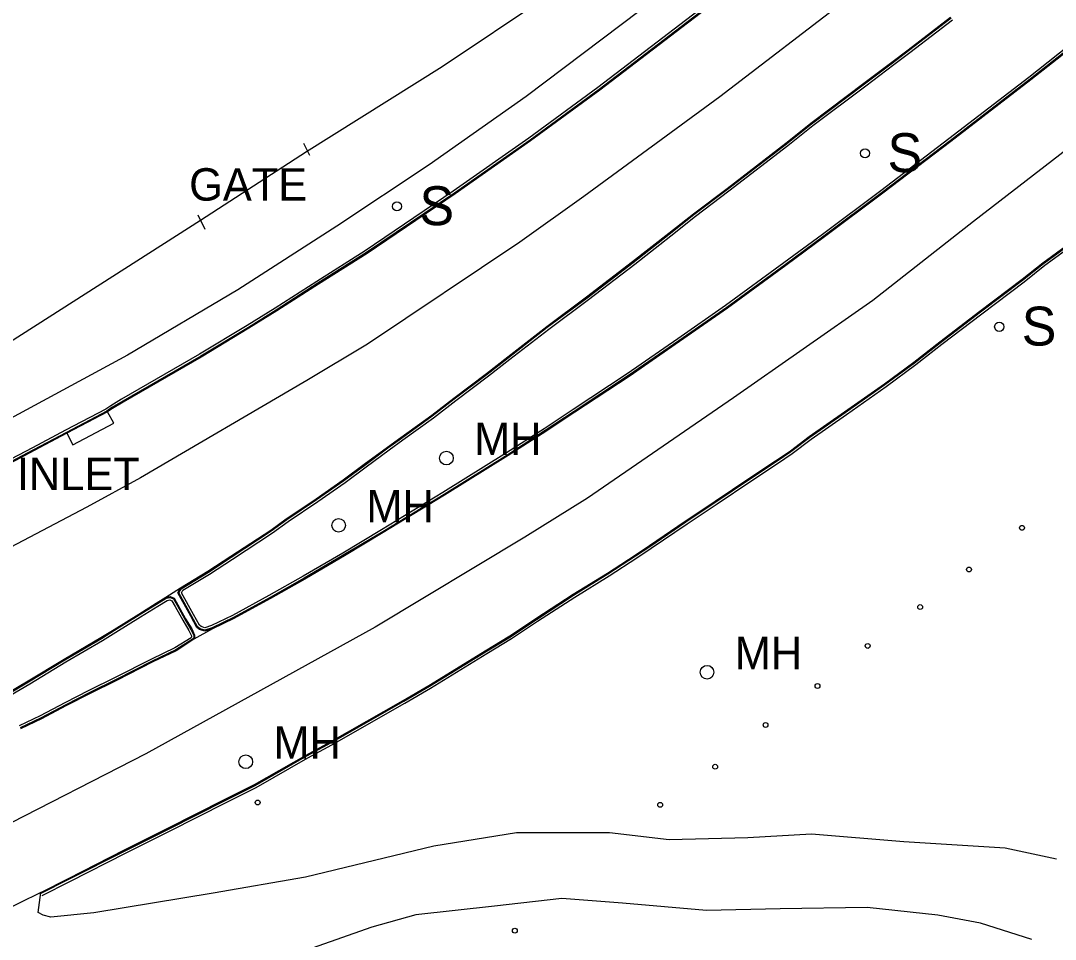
# Model space of a CAD drawing. Extents: x 368532 to 392481, y 10654822 to 10676899.
# Drawn here: x 390344.6 to 390504.1, y 10658712.6 to 10658854.3 of the extents above; entities that cross this region are included whole.
import ezdxf

# ---------------------------------------------------------------- set-up
doc = ezdxf.new("R2010")
doc.units = 0
for name, color, linetype in [('p_drainage conc drain', 7, 'Continuous'), ('p_drainage inlet', 7, 'Continuous'), ('p_dtm sidewalk', 7, 'Continuous'), ('p_road - paved curb', 7, 'Continuous'), ('p_road dirt road', 7, 'Continuous'), ('p_road guard posts', 7, 'Continuous'), ('p_road paint stripe', 7, 'Continuous'), ('p_structure fence', 7, 'Continuous'), ('p_structure sign', 7, 'Continuous'), ('p_structure unidentified', 7, 'Continuous'), ('p_utility_manhole', 7, 'Continuous')]:
    doc.layers.add(name, color=color, linetype=linetype)

msp = doc.modelspace()

# ---------------------------------------------------------------- linework, layer by layer
at = {"layer": 'p_drainage conc drain'}
for p, q in [((390368.82, 10658766.03), (390369.24, 10658766.8)), ((390370.8, 10658762.45), (390368.82, 10658766.03)), ((390368.99, 10658766.03), (390369.35, 10658766.69)), ((390370.93, 10658762.52), (390368.99, 10658766.03)), ((390369.39, 10658766.03), (390369.61, 10658766.44)), ((390371.24, 10658762.69), (390369.39, 10658766.03)), ((390366.98, 10658765.36), (390367.63, 10658765.47)), ((390367.03, 10658765.22), (390367.62, 10658765.32)), ((390367.16, 10658764.88), (390367.59, 10658764.96)), ((390367.59, 10658764.96), (390367.91, 10658764.84)), ((390367.62, 10658765.32), (390368.16, 10658765.13)), ((390367.63, 10658765.47), (390368.26, 10658765.25)), ((390367.91, 10658764.84), (390368.39, 10658763.96)), ((390368.16, 10658765.13), (390368.7, 10658764.13)), ((390368.26, 10658765.25), (390368.83, 10658764.2)), ((390368.39, 10658763.96), (390369.58, 10658761.82)), ((390368.7, 10658764.13), (390369.88, 10658762)), ((390368.83, 10658764.2), (390370.01, 10658762.07)), ((390369.58, 10658761.82), (390370.51, 10658760.25)), ((390369.88, 10658762), (390370.82, 10658760.42)), ((390370.01, 10658762.07), (390370.95, 10658760.49)), ((390371.75, 10658760.71), (390370.8, 10658762.45)), ((390371.87, 10658760.81), (390370.93, 10658762.52)), ((390372.14, 10658761.05), (390371.24, 10658762.69)), ((390370.51, 10658760.25), (390370.91, 10658759.43)), ((390370.82, 10658760.42), (390371.26, 10658759.52)), ((390370.95, 10658760.49), (390371.41, 10658759.55)), ((390372.18, 10658760.39), (390371.75, 10658760.71)), ((390372.25, 10658760.52), (390371.87, 10658760.81)), ((390372.41, 10658760.84), (390372.14, 10658761.05)), ((390372.97, 10658760.13), (390372.18, 10658760.39)), ((390372.97, 10658760.29), (390372.25, 10658760.52)), ((390372.97, 10658760.66), (390372.41, 10658760.84)), ((390374.03, 10658761.01), (390372.97, 10658760.66)), ((390374.1, 10658760.66), (390372.97, 10658760.29)), ((390374.15, 10658760.52), (390372.97, 10658760.13)), ((390370.91, 10658759.26), (390370.85, 10658759.13)), ((390370.91, 10658759.43), (390370.91, 10658759.26)), ((390371.26, 10658759.18), (390371.16, 10658758.96)), ((390371.26, 10658759.52), (390371.26, 10658759.18)), ((390371.41, 10658759.15), (390371.29, 10658758.89)), ((390371.41, 10658759.55), (390371.41, 10658759.15))]:
    msp.add_line(p, q, dxfattribs=at)
at = {"layer": 'p_drainage inlet'}
for p, q in [((390358.92, 10658792.21), (390357.95, 10658793.94)), ((390352.64, 10658788.85), (390358.92, 10658792.21)), ((390351.71, 10658790.67), (390352.64, 10658788.85))]:
    msp.add_line(p, q, dxfattribs=at)
at = {"layer": 'p_dtm sidewalk'}
for p, q in [((390440.11, 10658855.84), (390422.53, 10658842.6)), ((390422.53, 10658842.6), (390407.57, 10658832.02)), ((390407.57, 10658832.02), (390393.32, 10658822.59)), ((390393.32, 10658822.59), (390378.05, 10658812.75)), ((390378.05, 10658812.75), (390361.07, 10658802.7)), ((390361.07, 10658802.7), (390341.07, 10658791.88))]:
    msp.add_line(p, q, dxfattribs=at)
at = {"layer": 'p_road - paved curb'}
for p, q in [((390449.93, 10658856.44), (390433.58, 10658843.96)), ((390450.15, 10658856.16), (390433.79, 10658843.68)), ((390450.24, 10658856.04), (390433.88, 10658843.56)), ((390481.41, 10658849.78), (390487.98, 10658854.82)), ((390481.5, 10658849.66), (390488.07, 10658854.7)), ((390481.71, 10658849.38), (390488.28, 10658854.42)), ((390510.88, 10658854.11), (390500.03, 10658845.52)), ((390511.1, 10658853.84), (390500.25, 10658845.25)), ((390511.19, 10658853.72), (390500.34, 10658845.13)), ((390478.92, 10658847.89), (390481.41, 10658849.78)), ((390479.01, 10658847.77), (390481.5, 10658849.66)), ((390479.22, 10658847.49), (390481.71, 10658849.38)), ((390474.61, 10658844.63), (390478.92, 10658847.89)), ((390474.7, 10658844.51), (390479.01, 10658847.77)), ((390474.91, 10658844.23), (390479.22, 10658847.49)), ((390466.44, 10658838.49), (390474.61, 10658844.63)), ((390466.53, 10658838.37), (390474.7, 10658844.51)), ((390466.75, 10658838.09), (390474.91, 10658844.23)), ((390500.03, 10658845.52), (390487.7, 10658836.05)), ((390500.25, 10658845.25), (390487.91, 10658835.77)), ((390500.34, 10658845.13), (390488, 10658835.65)), ((390433.58, 10658843.96), (390422.93, 10658836.16)), ((390433.79, 10658843.68), (390423.13, 10658835.87)), ((390433.88, 10658843.56), (390423.22, 10658835.75)), ((390462.57, 10658835.41), (390466.44, 10658838.49)), ((390462.66, 10658835.29), (390466.53, 10658838.37)), ((390462.88, 10658835.02), (390466.75, 10658838.09)), ((390422.93, 10658836.16), (390411.28, 10658827.97)), ((390423.13, 10658835.87), (390411.47, 10658827.68)), ((390423.22, 10658835.75), (390411.56, 10658827.56)), ((390453.5, 10658828.41), (390462.57, 10658835.41)), ((390453.59, 10658828.29), (390462.66, 10658835.29)), ((390453.8, 10658828.01), (390462.88, 10658835.02)), ((390487.7, 10658836.05), (390477.22, 10658828.06)), ((390487.91, 10658835.77), (390477.43, 10658827.78)), ((390488, 10658835.65), (390477.52, 10658827.66)), ((390448.31, 10658824.51), (390453.5, 10658828.41)), ((390448.4, 10658824.39), (390453.59, 10658828.29)), ((390411.28, 10658827.97), (390397.72, 10658818.81)), ((390411.47, 10658827.68), (390397.91, 10658818.52)), ((390411.56, 10658827.56), (390397.99, 10658818.39)), ((390448.62, 10658824.11), (390453.8, 10658828.01)), ((390477.22, 10658828.06), (390468.23, 10658821.32)), ((390477.43, 10658827.78), (390468.44, 10658821.04)), ((390477.52, 10658827.66), (390468.53, 10658820.92)), ((390444.51, 10658821.49), (390448.31, 10658824.51)), ((390444.6, 10658821.37), (390448.4, 10658824.39)), ((390444.82, 10658821.1), (390448.62, 10658824.11)), ((390438.95, 10658817.12), (390444.51, 10658821.49)), ((390439.04, 10658817), (390444.6, 10658821.37)), ((390439.26, 10658816.72), (390444.82, 10658821.1)), ((390468.23, 10658821.32), (390462.25, 10658816.91)), ((390468.44, 10658821.04), (390462.46, 10658816.63)), ((390468.53, 10658820.92), (390462.55, 10658816.51)), ((390502.2, 10658816.95), (390507.89, 10658821.12)), ((390502.29, 10658816.83), (390507.98, 10658821)), ((390502.5, 10658816.55), (390508.2, 10658820.73)), ((390397.72, 10658818.81), (390390.23, 10658814.08)), ((390397.91, 10658818.52), (390390.42, 10658813.79)), ((390397.99, 10658818.39), (390390.5, 10658813.66)), ((390431.82, 10658811.68), (390438.95, 10658817.12)), ((390431.91, 10658811.56), (390439.04, 10658817)), ((390432.12, 10658811.28), (390439.26, 10658816.72)), ((390462.25, 10658816.91), (390453.28, 10658810.36)), ((390462.46, 10658816.63), (390453.48, 10658810.07)), ((390462.55, 10658816.51), (390453.57, 10658809.95)), ((390498.99, 10658814.4), (390502.2, 10658816.95)), ((390499.08, 10658814.28), (390502.29, 10658816.83)), ((390499.3, 10658814), (390502.5, 10658816.55)), ((390390.23, 10658814.08), (390383.81, 10658809.94)), ((390492.5, 10658809.48), (390498.99, 10658814.4)), ((390492.59, 10658809.36), (390499.08, 10658814.28)), ((390492.8, 10658809.08), (390499.3, 10658814)), ((390390.42, 10658813.79), (390384, 10658809.65)), ((390390.5, 10658813.66), (390384.08, 10658809.52)), ((390425.7, 10658807.12), (390431.82, 10658811.68)), ((390425.79, 10658807), (390431.91, 10658811.56)), ((390426, 10658806.72), (390432.12, 10658811.28)), ((390383.81, 10658809.94), (390379.51, 10658807.27)), ((390384, 10658809.65), (390379.69, 10658806.97)), ((390384.08, 10658809.52), (390379.77, 10658806.84)), ((390453.28, 10658810.36), (390445.9, 10658805.21)), ((390453.48, 10658810.07), (390446.09, 10658804.92)), ((390453.57, 10658809.95), (390446.18, 10658804.8)), ((390486.31, 10658804.77), (390492.5, 10658809.48)), ((390486.4, 10658804.65), (390492.59, 10658809.36)), ((390486.62, 10658804.37), (390492.8, 10658809.08)), ((390379.51, 10658807.27), (390372.17, 10658802.84)), ((390379.69, 10658806.97), (390372.34, 10658802.54)), ((390379.77, 10658806.84), (390372.42, 10658802.41)), ((390419.71, 10658802.46), (390425.7, 10658807.12)), ((390419.8, 10658802.34), (390425.79, 10658807)), ((390420.02, 10658802.07), (390426, 10658806.72)), ((390445.9, 10658805.21), (390438.12, 10658799.84)), ((390446.09, 10658804.92), (390438.32, 10658799.55)), ((390446.18, 10658804.8), (390438.4, 10658799.43)), ((390482.3, 10658801.64), (390486.31, 10658804.77)), ((390482.39, 10658801.52), (390486.4, 10658804.65)), ((390482.6, 10658801.24), (390486.62, 10658804.37)), ((390372.17, 10658802.84), (390360.15, 10658795.89)), ((390372.34, 10658802.54), (390360.32, 10658795.59)), ((390372.42, 10658802.41), (390360.4, 10658795.46)), ((390416.42, 10658799.89), (390419.71, 10658802.46)), ((390416.51, 10658799.77), (390419.8, 10658802.34)), ((390416.72, 10658799.49), (390420.02, 10658802.07)), ((390477.76, 10658798.28), (390482.3, 10658801.64)), ((390477.85, 10658798.16), (390482.39, 10658801.52)), ((390478.05, 10658797.87), (390482.6, 10658801.24)), ((390411.36, 10658796.09), (390416.42, 10658799.89)), ((390411.45, 10658795.97), (390416.51, 10658799.77)), ((390411.66, 10658795.69), (390416.72, 10658799.49)), ((390438.12, 10658799.84), (390429.75, 10658794.31)), ((390438.32, 10658799.55), (390429.95, 10658794.02)), ((390438.4, 10658799.43), (390430.03, 10658793.89)), ((390471.61, 10658793.98), (390477.76, 10658798.28)), ((390471.7, 10658793.86), (390477.85, 10658798.16)), ((390471.9, 10658793.57), (390478.05, 10658797.87)), ((390358.46, 10658794.91), (390357.72, 10658794.39)), ((390360.15, 10658795.89), (390358.46, 10658794.91)), ((390360.32, 10658795.59), (390358.65, 10658794.62)), ((390360.4, 10658795.46), (390358.73, 10658794.49)), ((390407.96, 10658793.46), (390411.36, 10658796.09)), ((390408.05, 10658793.34), (390411.45, 10658795.97)), ((390408.26, 10658793.06), (390411.66, 10658795.69)), ((390357.72, 10658794.39), (390351.48, 10658791.11)), ((390357.87, 10658794.07), (390351.64, 10658790.8)), ((390357.95, 10658793.94), (390351.71, 10658790.67)), ((390358.65, 10658794.62), (390357.87, 10658794.07)), ((390358.73, 10658794.49), (390357.95, 10658793.94)), ((390403.21, 10658790.02), (390407.96, 10658793.46)), ((390403.3, 10658789.9), (390408.05, 10658793.34)), ((390429.75, 10658794.31), (390425.29, 10658791.36)), ((390429.95, 10658794.02), (390425.48, 10658791.07)), ((390430.03, 10658793.89), (390425.56, 10658790.94)), ((390466.19, 10658790.15), (390471.61, 10658793.98)), ((390466.28, 10658790.03), (390471.7, 10658793.86)), ((390466.49, 10658789.75), (390471.9, 10658793.57)), ((390403.5, 10658789.62), (390408.26, 10658793.06)), ((390351.48, 10658791.11), (390346.41, 10658788.43)), ((390351.64, 10658790.8), (390346.57, 10658788.12)), ((390351.71, 10658790.67), (390346.64, 10658787.99)), ((390401.13, 10658788.51), (390403.21, 10658790.02)), ((390401.22, 10658788.39), (390403.3, 10658789.9)), ((390425.29, 10658791.36), (390419.5, 10658787.63)), ((390425.48, 10658791.07), (390419.69, 10658787.34)), ((390425.56, 10658790.94), (390419.77, 10658787.21)), ((390463.27, 10658787.94), (390466.19, 10658790.15)), ((390463.36, 10658787.82), (390466.28, 10658790.03)), ((390346.41, 10658788.43), (390341.99, 10658786.1)), ((390397.54, 10658785.88), (390401.13, 10658788.51)), ((390397.63, 10658785.76), (390401.22, 10658788.39)), ((390401.42, 10658788.11), (390403.5, 10658789.62)), ((390463.56, 10658787.53), (390466.49, 10658789.75)), ((390346.57, 10658788.12), (390342.18, 10658785.8)), ((390346.64, 10658787.99), (390342.22, 10658785.65)), ((390397.84, 10658785.48), (390401.42, 10658788.11)), ((390419.5, 10658787.63), (390409.7, 10658781.53)), ((390419.69, 10658787.34), (390409.88, 10658781.23)), ((390419.77, 10658787.21), (390409.96, 10658781.1)), ((390460.98, 10658786.42), (390463.27, 10658787.94)), ((390461.06, 10658786.3), (390463.36, 10658787.82)), ((390461.26, 10658786), (390463.56, 10658787.53)), ((390394.33, 10658783.5), (390397.54, 10658785.88)), ((390394.42, 10658783.38), (390397.63, 10658785.76)), ((390394.62, 10658783.09), (390397.84, 10658785.48)), ((390456.87, 10658783.69), (390460.98, 10658786.42)), ((390456.95, 10658783.57), (390461.06, 10658786.3)), ((390457.15, 10658783.27), (390461.26, 10658786)), ((390390.13, 10658780.56), (390394.33, 10658783.5)), ((390451.68, 10658780.2), (390456.87, 10658783.69)), ((390451.76, 10658780.08), (390456.95, 10658783.57)), ((390390.21, 10658780.44), (390394.42, 10658783.38)), ((390390.41, 10658780.15), (390394.62, 10658783.09)), ((390451.96, 10658779.79), (390457.15, 10658783.27)), ((390385.52, 10658777.47), (390390.13, 10658780.56)), ((390385.61, 10658777.35), (390390.21, 10658780.44)), ((390409.7, 10658781.53), (390400.24, 10658775.77)), ((390409.88, 10658781.23), (390400.42, 10658775.47)), ((390409.96, 10658781.1), (390400.5, 10658775.34)), ((390385.81, 10658777.06), (390390.41, 10658780.15)), ((390447.07, 10658777.1), (390451.68, 10658780.2)), ((390447.15, 10658776.98), (390451.76, 10658780.08)), ((390447.35, 10658776.69), (390451.96, 10658779.79)), ((390383.13, 10658775.72), (390385.52, 10658777.47)), ((390383.22, 10658775.6), (390385.61, 10658777.35)), ((390376.97, 10658771.69), (390383.13, 10658775.72)), ((390377.05, 10658771.56), (390383.22, 10658775.6)), ((390383.41, 10658775.31), (390385.81, 10658777.06)), ((390400.24, 10658775.77), (390394.24, 10658772.19)), ((390441.54, 10658773.34), (390447.07, 10658777.1)), ((390441.62, 10658773.22), (390447.15, 10658776.98)), ((390441.82, 10658772.92), (390447.35, 10658776.69)), ((390377.24, 10658771.27), (390383.41, 10658775.31)), ((390400.42, 10658775.47), (390394.41, 10658771.89)), ((390400.5, 10658775.34), (390394.49, 10658771.76)), ((390439.33, 10658771.88), (390441.54, 10658773.34)), ((390439.41, 10658771.75), (390441.62, 10658773.22)), ((390439.6, 10658771.46), (390441.82, 10658772.92)), ((390373.44, 10658769.37), (390376.97, 10658771.69)), ((390373.52, 10658769.24), (390377.05, 10658771.56)), ((390373.71, 10658768.95), (390377.24, 10658771.27)), ((390394.24, 10658772.19), (390388.14, 10658768.6)), ((390394.41, 10658771.89), (390388.32, 10658768.3)), ((390394.49, 10658771.76), (390388.39, 10658768.17)), ((390435.06, 10658769.1), (390439.33, 10658771.88)), ((390435.14, 10658768.97), (390439.41, 10658771.75)), ((390435.33, 10658768.68), (390439.6, 10658771.46)), ((390369.24, 10658766.8), (390373.44, 10658769.37)), ((390369.35, 10658766.69), (390373.52, 10658769.24)), ((390369.61, 10658766.44), (390373.71, 10658768.95)), ((390388.14, 10658768.6), (390382.86, 10658765.62)), ((390388.32, 10658768.3), (390383.03, 10658765.31)), ((390388.39, 10658768.17), (390383.1, 10658765.18)), ((390429.76, 10658765.83), (390435.06, 10658769.1)), ((390429.84, 10658765.7), (390435.14, 10658768.97)), ((390430.03, 10658765.41), (390435.33, 10658768.68)), ((390366.98, 10658765.36), (390369.24, 10658766.8)), ((390362.78, 10658762.78), (390365.47, 10658764.44)), ((390365.47, 10658764.44), (390366.98, 10658765.36)), ((390365.55, 10658764.31), (390367.03, 10658765.22)), ((390365.73, 10658764.01), (390367.16, 10658764.88)), ((390382.86, 10658765.62), (390377.24, 10658762.55)), ((390383.03, 10658765.31), (390377.4, 10658762.24)), ((390383.1, 10658765.18), (390377.47, 10658762.11)), ((390424.02, 10658762.08), (390429.76, 10658765.83)), ((390424.1, 10658761.95), (390429.84, 10658765.7)), ((390424.29, 10658761.66), (390430.03, 10658765.41)), ((390358.98, 10658760.42), (390362.78, 10658762.78)), ((390362.86, 10658762.65), (390365.55, 10658764.31)), ((390363.04, 10658762.35), (390365.73, 10658764.01)), ((390359.06, 10658760.29), (390362.86, 10658762.65)), ((390359.24, 10658760), (390363.04, 10658762.35)), ((390377.24, 10658762.55), (390374.03, 10658761.01)), ((390377.4, 10658762.24), (390374.1, 10658760.66)), ((390377.47, 10658762.11), (390374.15, 10658760.52)), ((390420.01, 10658759.42), (390424.02, 10658762.08)), ((390420.09, 10658759.29), (390424.1, 10658761.95)), ((390420.28, 10658759), (390424.29, 10658761.66)), ((390356.95, 10658759.15), (390358.98, 10658760.42)), ((390357.03, 10658759.02), (390359.06, 10658760.29)), ((390357.21, 10658758.72), (390359.24, 10658760)), ((390374.15, 10658760.52), (390371.29, 10658758.89)), ((390351.3, 10658755.85), (390356.95, 10658759.15)), ((390351.38, 10658755.72), (390357.03, 10658759.02)), ((390351.56, 10658755.42), (390357.21, 10658758.72)), ((390370.85, 10658759.13), (390368.34, 10658757.56)), ((390371.16, 10658758.96), (390368.5, 10658757.25)), ((390371.29, 10658758.89), (390368.57, 10658757.12)), ((390416.2, 10658757.11), (390420.01, 10658759.42)), ((390416.28, 10658756.98), (390420.09, 10658759.29)), ((390416.46, 10658756.68), (390420.28, 10658759)), ((390368.34, 10658757.56), (390364.73, 10658755.85)), ((390368.5, 10658757.25), (390364.88, 10658755.53)), ((390368.57, 10658757.12), (390364.95, 10658755.4)), ((390407.54, 10658751.79), (390416.2, 10658757.11)), ((390407.62, 10658751.66), (390416.28, 10658756.98)), ((390407.8, 10658751.36), (390416.46, 10658756.68)), ((390345.72, 10658752.46), (390351.3, 10658755.85)), ((390345.8, 10658752.33), (390351.38, 10658755.72)), ((390345.98, 10658752.03), (390351.56, 10658755.42)), ((390364.73, 10658755.85), (390359.16, 10658753)), ((390364.88, 10658755.53), (390359.31, 10658752.68)), ((390364.95, 10658755.4), (390359.38, 10658752.55)), ((390341.28, 10658749.85), (390345.72, 10658752.46)), ((390341.36, 10658749.72), (390345.8, 10658752.33)), ((390341.53, 10658749.42), (390345.98, 10658752.03)), ((390359.16, 10658753), (390355.1, 10658750.99)), ((390359.31, 10658752.68), (390355.25, 10658750.67)), ((390359.38, 10658752.55), (390355.32, 10658750.54)), ((390403.58, 10658749.46), (390407.54, 10658751.79)), ((390403.66, 10658749.33), (390407.62, 10658751.66)), ((390355.1, 10658750.99), (390351.4, 10658749.1)), ((390355.25, 10658750.67), (390351.56, 10658748.79)), ((390355.32, 10658750.54), (390351.63, 10658748.66)), ((390403.83, 10658749.03), (390407.8, 10658751.36)), ((390351.4, 10658749.1), (390347.57, 10658747.09)), ((390351.56, 10658748.79), (390347.72, 10658746.77)), ((390351.63, 10658748.66), (390347.79, 10658746.64)), ((390392.34, 10658743.08), (390403.58, 10658749.46)), ((390392.41, 10658742.95), (390403.66, 10658749.33)), ((390392.58, 10658742.64), (390403.83, 10658749.03)), ((390347.57, 10658747.09), (390344.33, 10658745.56)), ((390347.72, 10658746.77), (390344.48, 10658745.24)), ((390347.79, 10658746.64), (390344.55, 10658745.11)), ((390388.62, 10658741.04), (390392.34, 10658743.08)), ((390388.69, 10658740.91), (390392.41, 10658742.95)), ((390388.86, 10658740.6), (390392.58, 10658742.64)), ((390380.65, 10658736.5), (390388.62, 10658741.04)), ((390380.72, 10658736.37), (390388.69, 10658740.91)), ((390380.89, 10658736.06), (390388.86, 10658740.6)), ((390376.03, 10658734.17), (390380.65, 10658736.5)), ((390376.1, 10658734.04), (390380.72, 10658736.37)), ((390376.25, 10658733.72), (390380.89, 10658736.06)), ((390367.29, 10658729.77), (390376.03, 10658734.17)), ((390367.36, 10658729.64), (390376.1, 10658734.04)), ((390367.51, 10658729.32), (390376.25, 10658733.72)), ((390360.6, 10658726.41), (390367.29, 10658729.77)), ((390360.67, 10658726.28), (390367.36, 10658729.64)), ((390360.83, 10658725.96), (390367.51, 10658729.32)), ((390351.95, 10658722.02), (390360.6, 10658726.41)), ((390352.02, 10658721.89), (390360.67, 10658726.28)), ((390352.18, 10658721.57), (390360.83, 10658725.96)), ((390347.67, 10658719.86), (390351.95, 10658722.02)), ((390347.74, 10658719.73), (390352.02, 10658721.89)), ((390347.9, 10658719.41), (390352.18, 10658721.57)), ((390347.67, 10658719.86), (390339.47, 10658715.82))]:
    msp.add_line(p, q, dxfattribs=at)
at = {"layer": 'p_road dirt road'}
for p, q in [((390421.05, 10658729.04), (390408.31, 10658726.99)), ((390435.38, 10658729.07), (390421.05, 10658729.04)), ((390444.56, 10658727.97), (390435.38, 10658729.07)), ((390456.69, 10658728.28), (390444.56, 10658727.97)), ((390466.53, 10658728.84), (390456.69, 10658728.28)), ((390480.78, 10658727.65), (390466.53, 10658728.84)), ((390408.31, 10658726.99), (390388.48, 10658722.2)), ((390496.4, 10658726.67), (390480.78, 10658727.65)), ((390504.32, 10658724.99), (390496.4, 10658726.67)), ((390388.48, 10658722.2), (390374.24, 10658719.73)), ((390347.26, 10658716.75), (390347.67, 10658719.86)), ((390374.24, 10658719.73), (390355.84, 10658716.73)), ((390428.03, 10658718.9), (390417.64, 10658717.73)), ((390437.4, 10658718.21), (390428.03, 10658718.9)), ((390450.34, 10658717.1), (390437.4, 10658718.21)), ((390348.07, 10658716.36), (390347.26, 10658716.75)), ((390355.84, 10658716.73), (390349.25, 10658716.07)), ((390417.64, 10658717.73), (390405.51, 10658716.39)), ((390461.68, 10658717.35), (390450.34, 10658717.1)), ((390475.1, 10658717.54), (390461.68, 10658717.35)), ((390486, 10658716.38), (390475.1, 10658717.54)), ((390349.25, 10658716.07), (390348.07, 10658716.36)), ((390405.51, 10658716.39), (390398.71, 10658714.48)), ((390492.59, 10658715.13), (390486, 10658716.38)), ((390500.48, 10658712.59), (390492.59, 10658715.13)), ((390398.71, 10658714.48), (390379.54, 10658707.78))]:
    msp.add_line(p, q, dxfattribs=at)
at = {"layer": 'p_road guard posts'}
for centre in [(390498.99, 10658776.07), (390490.81, 10658769.66), (390483.28, 10658763.86), (390475.19, 10658757.87), (390467.45, 10658751.69), (390459.45, 10658745.68), (390451.68, 10658739.24), (390443.2, 10658733.37), (390420.78, 10658713.97)]:
    msp.add_circle(centre, 0.375, dxfattribs=at)
at = {"layer": 'p_road paint stripe'}
for p, q in [((390479.4, 10658863.23), (390452.38, 10658842.53)), ((390452.38, 10658842.53), (390431.4, 10658827.15)), ((390515.35, 10658841.73), (390491.51, 10658823.33)), ((390431.4, 10658827.15), (390421.55, 10658820.14)), ((390491.51, 10658823.33), (390476, 10658811.13)), ((390421.55, 10658820.14), (390398.08, 10658804.37)), ((390476, 10658811.13), (390454.51, 10658796.13)), ((390398.08, 10658804.37), (390388.71, 10658798.8)), ((390388.71, 10658798.8), (390363.07, 10658783.81)), ((390454.51, 10658796.13), (390431.99, 10658780.64)), ((390363.07, 10658783.81), (390354.77, 10658779.28)), ((390431.99, 10658780.64), (390422.33, 10658774.64)), ((390354.77, 10658779.28), (390327.32, 10658764.78)), ((390422.33, 10658774.64), (390399.26, 10658760.74)), ((390399.26, 10658760.74), (390363.86, 10658741.24)), ((390363.86, 10658741.24), (390340.29, 10658729.17))]:
    msp.add_line(p, q, dxfattribs=at)
at = {"layer": 'p_structure fence'}
for p, q in [((390438.74, 10658866.76), (390409.6, 10658847.13)), ((390409.6, 10658847.13), (390388.66, 10658834.04)), ((390388.17, 10658835.36), (390389.1, 10658833.56)), ((390388.66, 10658834.04), (390372.32, 10658823.44)), ((390372.32, 10658823.44), (390338.34, 10658801.81)), ((390371.88, 10658824.35), (390372.99, 10658822.1))]:
    msp.add_line(p, q, dxfattribs=at)
at = {"layer": 'p_structure sign'}
for centre in [(390474.78, 10658833.82), (390402.61, 10658825.64), (390495.48, 10658807.08)]:
    msp.add_circle(centre, 0.713, dxfattribs=at)
at = {"layer": 'p_structure unidentified'}
msp.add_circle((390381.12, 10658733.73), 0.375, dxfattribs=at)
at = {"layer": 'p_utility_manhole'}
for centre in [(390410.23, 10658786.83), (390393.61, 10658776.46), (390450.42, 10658753.81), (390379.29, 10658740.01)]:
    msp.add_circle(centre, 1.05, dxfattribs=at)

# ---------------------------------------------------------------- texts
at = {"layer": 'p_drainage inlet'}
msp.add_text(' INLET', height=5, dxfattribs=at).set_placement((390342.14, 10658781.89))
at = {"layer": 'p_structure fence'}
msp.add_text(' GATE', height=5, dxfattribs=at).set_placement((390368.7, 10658826.52))
at = {"layer": 'p_structure sign'}
for p in [(390478.24, 10658830.92), (390406.07, 10658822.74), (390498.94, 10658804.18)]:
    msp.add_text('S', height=6, dxfattribs=at).set_placement(p)
at = {"layer": 'p_utility_manhole'}
for p in [(390414.5, 10658787.3), (390397.88, 10658776.93), (390454.69, 10658754.27), (390383.56, 10658740.47)]:
    msp.add_text('MH', height=5, dxfattribs=at).set_placement(p)

doc.saveas('drawing.dxf')
